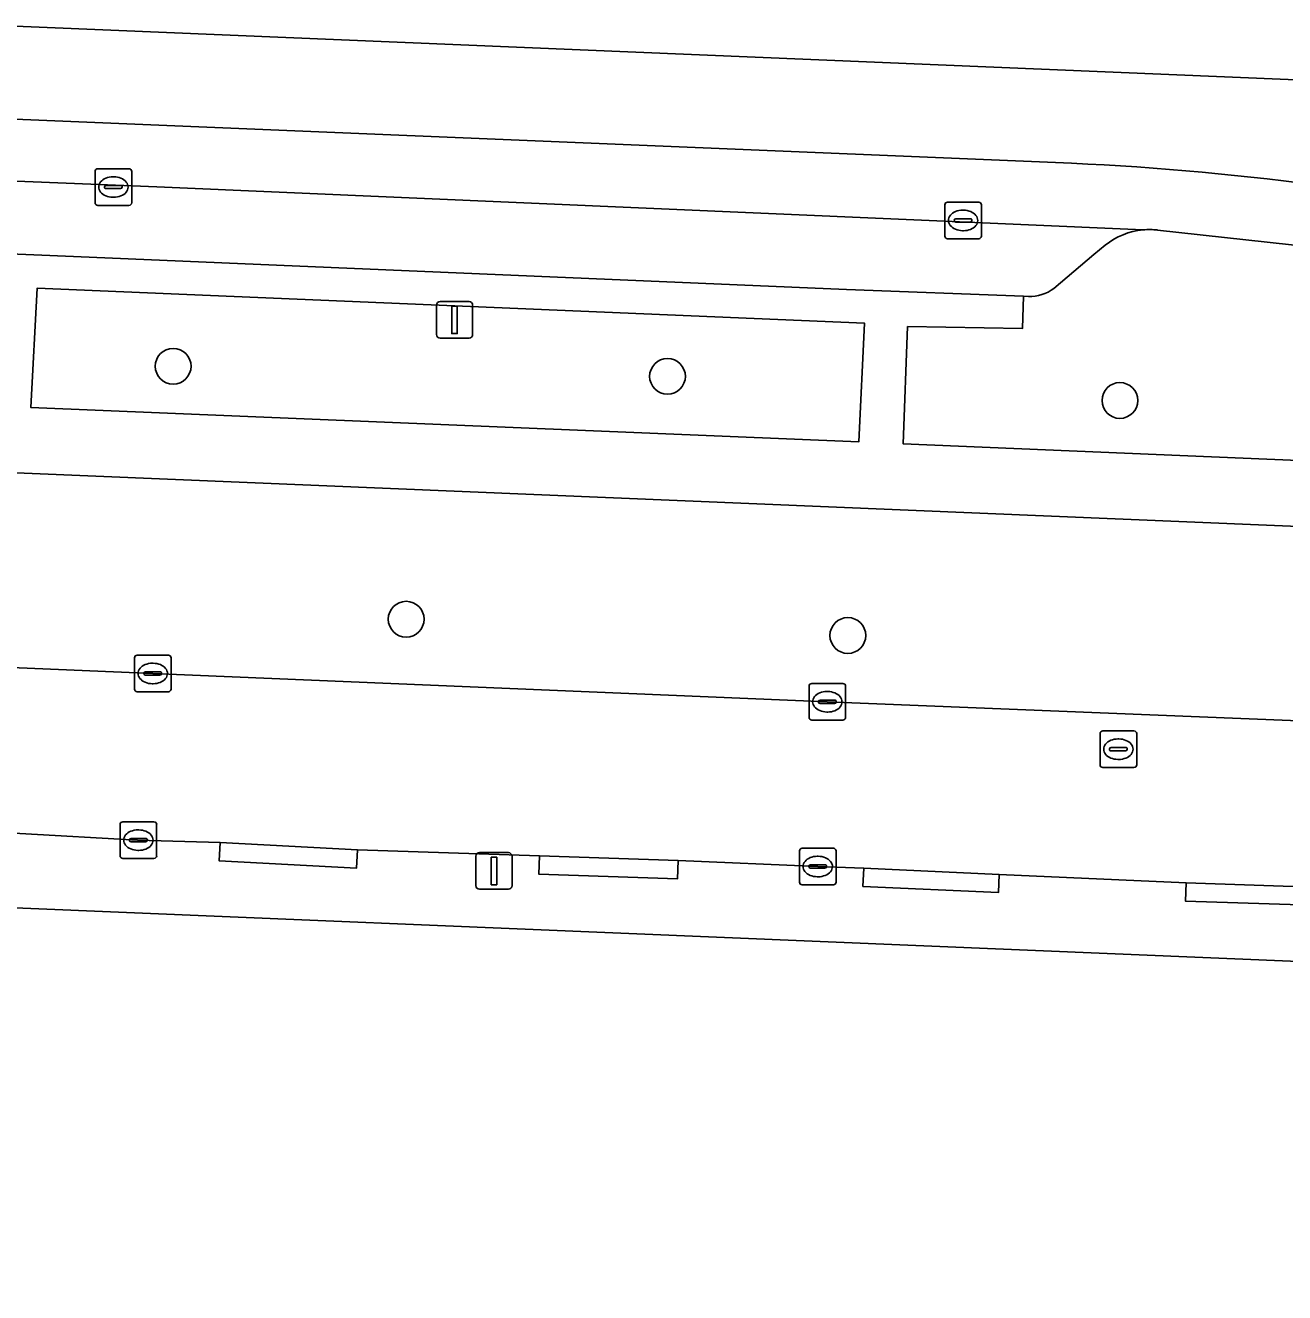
# Model space of a CAD drawing. Extents: x 160077 to 160948, y 386481 to 387498.
# Drawn here: x 160804.46 to 160838.89, y 386845.16 to 386879.8 of the extents above; entities that cross this region are included whole.
import ezdxf

# ---------------------------------------------------------------- set-up
doc = ezdxf.new("R2010")
doc.units = 0
for name, color, linetype in [('IMGEO_Boom', 7, 'Continuous'), ('IMGEO_Brandkraan', 7, 'Continuous'), ('IMGEO_Groenvoorziening', 7, 'Continuous'), ('IMGEO_Kolk', 7, 'Continuous'), ('IMGEO_Lichtmast', 7, 'Continuous'), ('IMGEO_Pand', 7, 'Continuous'), ('IMGEO_Parkeervlak_open', 7, 'Continuous'), ('IMGEO_Rijbaan_lokaal_gesloten', 7, 'Continuous'), ('IMGEO_Rijbaan_lokaal_open', 7, 'Continuous'), ('IMGEO_Voetpad_open', 7, 'Continuous')]:
    doc.layers.add(name, color=color, linetype=linetype)

msp = doc.modelspace()

# ---------------------------------------------------------------- linework, layer by layer
at = {"layer": 'IMGEO_Boom'}
for centre in [(160808.5, 386870.481), (160822.016, 386870.206), (160834.386, 386869.546), (160814.871, 386863.568), (160826.947, 386863.123)]:
    msp.add_circle(centre, 0.489, dxfattribs=at)
at = {"layer": 'IMGEO_Brandkraan'}
for p, q in [((160833.843, 386859.59), (160833.843, 386860.442)), ((160833.918, 386860.516), (160834.77, 386860.516)), ((160834.844, 386860.442), (160834.844, 386859.59)), ((160834.102, 386860.01), (160834.102, 386860.022)), ((160834.145, 386860.059), (160834.543, 386860.059)), ((160834.331, 386860.296), (160834.356, 386860.296)), ((160834.586, 386860.022), (160834.586, 386860.01)), ((160834.54, 386859.973), (160834.142, 386859.973)), ((160834.354, 386859.736), (160834.329, 386859.736)), ((160834.77, 386859.516), (160833.918, 386859.516))]:
    msp.add_line(p, q, dxfattribs=at)
for points in [[(160833.843, 386859.59), (160833.843, 386860.442)], [(160833.918, 386860.516), (160834.77, 386860.516)], [(160834.844, 386860.442), (160834.844, 386859.59)], [(160834.77, 386859.516), (160833.918, 386859.516)]]:
    msp.add_lwpolyline(points, dxfattribs=at)
for centre, radius, start, end in [((160833.92, 386860.44), 0.0765, 91.552, 178.448), ((160833.92, 386860.44), 0.0765, 91.552, 178.448), ((160834.768, 386860.44), 0.0765, 1.552, 88.448), ((160834.768, 386860.44), 0.0765, 1.552, 88.448), ((160834.142, 386860.019), 0.0403, 85.8775, 175.7526), ((160834.547, 386860.021), 0.0386, 1.7309, 96.639), ((160834.139, 386860.009), 0.0366, 178.938, 274.7102), ((160834.543, 386860.016), 0.043, 264.8664, 352.4533), ((160833.92, 386859.592), 0.0765, 181.552, 268.448), ((160833.92, 386859.592), 0.0765, 181.552, 268.448), ((160834.768, 386859.592), 0.0765, 271.552, 358.448), ((160834.768, 386859.592), 0.0765, 271.552, 358.448)]:
    msp.add_arc(centre, radius, start, end, dxfattribs=at)
for centre, major_axis, ratio, start_param, end_param in [((160834.33, 386860.016), (-0.387, 0.002), 0.722429, 4.712389, 7.853982), ((160834.355, 386860.016), (-0.39, 0.002), 0.717154, 1.570796, 4.712389)]:
    msp.add_ellipse(centre, major_axis=major_axis, ratio=ratio, start_param=start_param, end_param=end_param, dxfattribs=at)
at = {"layer": 'IMGEO_Groenvoorziening'}
for points in [[(160839.663, 386873.735), (160835.41, 386874.205)], [(160833.984, 386873.791), (160833.671, 386873.533), (160832.579, 386872.611)], [(160831.882, 386872.388), (160831.754, 386872.393), (160831.721, 386871.511), (160828.58, 386871.564), (160828.46, 386868.361), (160844.674, 386867.682), (160844.885, 386872.627)], [(160844.489, 386865.886), (160782.43, 386868.476)], [(160794.263, 386862.672), (160795.467, 386862.615), (160807.947, 386862.083), (160826.384, 386861.31), (160842.896, 386860.644), (160844.281, 386860.585), (160844.489, 386865.886)]]:
    msp.add_lwpolyline(points, dxfattribs=at)
msp.add_lwpolyline([(160827.403, 386871.657), (160804.778, 386872.614), (160804.608, 386869.355), (160827.243, 386868.415)], close=True, dxfattribs=at)
for centre, radius, start, end in [((160835.186, 386872.308), 1.909, 94.9995, 129.0413), ((160835.189, 386872.211), 2.007, 83.6881, 94.8428), ((160831.919, 386873.472), 1.085, 268.0315, 307.4519)]:
    msp.add_arc(centre, radius, start, end, dxfattribs=at)
at = {"layer": 'IMGEO_Kolk'}
for p, q in [((160806.365, 386874.953), (160806.365, 386875.805)), ((160806.44, 386875.879), (160807.292, 386875.879)), ((160806.853, 386875.659), (160806.878, 386875.659)), ((160807.366, 386875.805), (160807.366, 386874.953)), ((160806.624, 386875.373), (160806.624, 386875.385)), ((160807.062, 386875.336), (160806.664, 386875.336)), ((160806.667, 386875.422), (160807.065, 386875.422)), ((160807.108, 386875.385), (160807.108, 386875.373)), ((160806.876, 386875.099), (160806.851, 386875.099)), ((160829.672, 386874.967), (160830.524, 386874.967)), ((160807.292, 386874.879), (160806.44, 386874.879)), ((160829.597, 386874.041), (160829.597, 386874.893)), ((160830.085, 386874.747), (160830.11, 386874.747)), ((160830.598, 386874.893), (160830.598, 386874.041)), ((160829.856, 386874.461), (160829.856, 386874.473)), ((160830.294, 386874.424), (160829.896, 386874.424)), ((160829.899, 386874.51), (160830.297, 386874.51)), ((160830.34, 386874.473), (160830.34, 386874.461)), ((160830.524, 386873.967), (160829.672, 386873.967)), ((160830.108, 386874.187), (160830.083, 386874.187)), ((160807.442, 386861.659), (160807.442, 386862.511)), ((160807.517, 386862.585), (160808.369, 386862.585)), ((160808.443, 386862.511), (160808.443, 386861.659)), ((160807.744, 386862.128), (160808.142, 386862.128)), ((160807.93, 386862.365), (160807.955, 386862.365)), ((160807.701, 386862.079), (160807.701, 386862.091)), ((160808.139, 386862.042), (160807.741, 386862.042)), ((160807.953, 386861.805), (160807.928, 386861.805)), ((160808.185, 386862.091), (160808.185, 386862.079)), ((160825.96, 386861.811), (160826.812, 386861.811)), ((160808.369, 386861.585), (160807.517, 386861.585)), ((160825.885, 386860.885), (160825.885, 386861.737)), ((160826.373, 386861.591), (160826.398, 386861.591)), ((160826.886, 386861.737), (160826.886, 386860.885)), ((160826.144, 386861.305), (160826.144, 386861.317)), ((160826.582, 386861.268), (160826.184, 386861.268)), ((160826.187, 386861.354), (160826.585, 386861.354)), ((160826.628, 386861.317), (160826.628, 386861.305)), ((160826.812, 386860.811), (160825.96, 386860.811)), ((160826.396, 386861.031), (160826.371, 386861.031)), ((160807.048, 386857.104), (160807.048, 386857.956)), ((160807.123, 386858.03), (160807.975, 386858.03)), ((160808.049, 386857.956), (160808.049, 386857.104)), ((160807.536, 386857.81), (160807.561, 386857.81)), ((160807.307, 386857.524), (160807.307, 386857.536)), ((160807.745, 386857.487), (160807.347, 386857.487)), ((160807.35, 386857.573), (160807.748, 386857.573)), ((160807.559, 386857.25), (160807.534, 386857.25)), ((160807.791, 386857.536), (160807.791, 386857.524)), ((160825.699, 386857.309), (160826.551, 386857.309)), ((160807.975, 386857.03), (160807.123, 386857.03)), ((160825.624, 386856.383), (160825.624, 386857.235)), ((160826.112, 386857.089), (160826.137, 386857.089)), ((160826.625, 386857.235), (160826.625, 386856.383)), ((160825.883, 386856.803), (160825.883, 386856.815)), ((160826.321, 386856.766), (160825.923, 386856.766)), ((160825.926, 386856.852), (160826.324, 386856.852)), ((160826.367, 386856.815), (160826.367, 386856.803)), ((160826.551, 386856.309), (160825.699, 386856.309)), ((160826.135, 386856.529), (160826.11, 386856.529))]:
    msp.add_line(p, q, dxfattribs=at)
for points in [[(160806.365, 386874.953), (160806.365, 386875.805)], [(160806.44, 386875.879), (160807.292, 386875.879)], [(160807.366, 386875.805), (160807.366, 386874.953)], [(160829.672, 386874.967), (160830.524, 386874.967)], [(160807.292, 386874.879), (160806.44, 386874.879)], [(160829.597, 386874.041), (160829.597, 386874.893)], [(160830.598, 386874.893), (160830.598, 386874.041)], [(160830.524, 386873.967), (160829.672, 386873.967)], [(160807.442, 386861.659), (160807.442, 386862.511)], [(160807.517, 386862.585), (160808.369, 386862.585)], [(160808.443, 386862.511), (160808.443, 386861.659)], [(160825.96, 386861.811), (160826.812, 386861.811)], [(160808.369, 386861.585), (160807.517, 386861.585)], [(160825.885, 386860.885), (160825.885, 386861.737)], [(160826.886, 386861.737), (160826.886, 386860.885)], [(160826.812, 386860.811), (160825.96, 386860.811)], [(160807.048, 386857.104), (160807.048, 386857.956)], [(160807.123, 386858.03), (160807.975, 386858.03)], [(160808.049, 386857.956), (160808.049, 386857.104)], [(160825.699, 386857.309), (160826.551, 386857.309)], [(160807.975, 386857.03), (160807.123, 386857.03)], [(160825.624, 386856.383), (160825.624, 386857.235)], [(160826.625, 386857.235), (160826.625, 386856.383)], [(160826.551, 386856.309), (160825.699, 386856.309)]]:
    msp.add_lwpolyline(points, dxfattribs=at)
for centre, radius, start, end in [((160806.442, 386875.803), 0.0765, 91.552, 178.448), ((160806.442, 386875.803), 0.0765, 91.552, 178.448), ((160807.29, 386875.803), 0.0765, 1.552, 88.448), ((160807.29, 386875.803), 0.0765, 1.552, 88.448), ((160806.664, 386875.382), 0.0403, 85.8775, 175.7526), ((160806.661, 386875.372), 0.0366, 178.938, 274.7102), ((160807.065, 386875.379), 0.043, 264.8664, 352.4533), ((160807.069, 386875.384), 0.0386, 1.7309, 96.639), ((160806.442, 386874.955), 0.0765, 181.552, 268.448), ((160806.442, 386874.955), 0.0765, 181.552, 268.448), ((160807.29, 386874.955), 0.0765, 271.552, 358.448), ((160807.29, 386874.955), 0.0765, 271.552, 358.448), ((160829.674, 386874.891), 0.0765, 91.552, 178.448), ((160829.674, 386874.891), 0.0765, 91.552, 178.448), ((160830.522, 386874.891), 0.0765, 1.552, 88.448), ((160830.522, 386874.891), 0.0765, 1.552, 88.448), ((160829.896, 386874.47), 0.0403, 85.8775, 175.7526), ((160829.893, 386874.46), 0.0366, 178.938, 274.7102), ((160830.297, 386874.467), 0.043, 264.8664, 352.4533), ((160830.301, 386874.472), 0.0386, 1.7309, 96.639), ((160829.674, 386874.043), 0.0765, 181.552, 268.448), ((160829.674, 386874.043), 0.0765, 181.552, 268.448), ((160830.522, 386874.043), 0.0765, 271.552, 358.448), ((160830.522, 386874.043), 0.0765, 271.552, 358.448), ((160807.519, 386862.509), 0.0765, 91.552, 178.448), ((160807.519, 386862.509), 0.0765, 91.552, 178.448), ((160808.367, 386862.509), 0.0765, 1.552, 88.448), ((160808.367, 386862.509), 0.0765, 1.552, 88.448), ((160807.741, 386862.088), 0.0403, 85.8775, 175.7526), ((160808.146, 386862.09), 0.0386, 1.7309, 96.639), ((160807.738, 386862.078), 0.0366, 178.938, 274.7102), ((160808.142, 386862.085), 0.043, 264.8664, 352.4533), ((160825.962, 386861.735), 0.0765, 91.552, 178.448), ((160825.962, 386861.735), 0.0765, 91.552, 178.448), ((160826.81, 386861.735), 0.0765, 1.552, 88.448), ((160826.81, 386861.735), 0.0765, 1.552, 88.448), ((160807.519, 386861.661), 0.0765, 181.552, 268.448), ((160807.519, 386861.661), 0.0765, 181.552, 268.448), ((160808.367, 386861.661), 0.0765, 271.552, 358.448), ((160808.367, 386861.661), 0.0765, 271.552, 358.448), ((160826.184, 386861.314), 0.0403, 85.8775, 175.7526), ((160826.181, 386861.304), 0.0366, 178.938, 274.7102), ((160826.585, 386861.311), 0.043, 264.8664, 352.4533), ((160826.589, 386861.316), 0.0386, 1.7309, 96.639), ((160825.962, 386860.887), 0.0765, 181.552, 268.448), ((160825.962, 386860.887), 0.0765, 181.552, 268.448), ((160826.81, 386860.887), 0.0765, 271.552, 358.448), ((160826.81, 386860.887), 0.0765, 271.552, 358.448), ((160807.125, 386857.954), 0.0765, 91.552, 178.448), ((160807.125, 386857.954), 0.0765, 91.552, 178.448), ((160807.973, 386857.954), 0.0765, 1.552, 88.448), ((160807.973, 386857.954), 0.0765, 1.552, 88.448), ((160807.347, 386857.533), 0.0403, 85.8775, 175.7526), ((160807.344, 386857.523), 0.0366, 178.938, 274.7102), ((160807.748, 386857.53), 0.043, 264.8664, 352.4533), ((160807.752, 386857.535), 0.0386, 1.7309, 96.639), ((160825.701, 386857.233), 0.0765, 91.552, 178.448), ((160825.701, 386857.233), 0.0765, 91.552, 178.448), ((160826.549, 386857.233), 0.0765, 1.552, 88.448), ((160826.549, 386857.233), 0.0765, 1.552, 88.448), ((160807.125, 386857.106), 0.0765, 181.552, 268.448), ((160807.125, 386857.106), 0.0765, 181.552, 268.448), ((160807.973, 386857.106), 0.0765, 271.552, 358.448), ((160807.973, 386857.106), 0.0765, 271.552, 358.448), ((160825.923, 386856.812), 0.0403, 85.8775, 175.7526), ((160825.92, 386856.802), 0.0366, 178.938, 274.7102), ((160826.324, 386856.809), 0.043, 264.8664, 352.4533), ((160826.328, 386856.814), 0.0386, 1.7309, 96.639), ((160825.701, 386856.385), 0.0765, 181.552, 268.448), ((160825.701, 386856.385), 0.0765, 181.552, 268.448), ((160826.549, 386856.385), 0.0765, 271.552, 358.448), ((160826.549, 386856.385), 0.0765, 271.552, 358.448)]:
    msp.add_arc(centre, radius, start, end, dxfattribs=at)
for centre, major_axis, ratio, start_param, end_param in [((160806.852, 386875.379), (-0.387, 0.002), 0.722429, 4.712389, 7.853982), ((160806.877, 386875.379), (-0.39, 0.002), 0.717154, 1.570796, 4.712389), ((160830.084, 386874.467), (-0.387, 0.002), 0.722429, 4.712389, 7.853982), ((160830.109, 386874.467), (-0.39, 0.002), 0.717154, 1.570796, 4.712389), ((160807.929, 386862.085), (-0.387, 0.002), 0.722429, 4.712389, 7.853982), ((160807.954, 386862.085), (-0.39, 0.002), 0.717154, 1.570796, 4.712389), ((160826.372, 386861.311), (-0.387, 0.002), 0.722429, 4.712389, 7.853982), ((160826.397, 386861.311), (-0.39, 0.002), 0.717154, 1.570796, 4.712389), ((160807.535, 386857.53), (-0.387, 0.002), 0.722429, 4.712389, 7.853982), ((160807.56, 386857.53), (-0.39, 0.002), 0.717154, 1.570796, 4.712389), ((160826.111, 386856.809), (-0.387, 0.002), 0.722429, 4.712389, 7.853982), ((160826.136, 386856.809), (-0.39, 0.002), 0.717154, 1.570796, 4.712389)]:
    msp.add_ellipse(centre, major_axis=major_axis, ratio=ratio, start_param=start_param, end_param=end_param, dxfattribs=at)
at = {"layer": 'IMGEO_Lichtmast'}
for p, q in [((160815.699, 386871.35), (160815.699, 386872.15)), ((160815.699, 386872.15), (160815.699, 386871.35)), ((160815.799, 386872.25), (160816.589, 386872.25)), ((160816.589, 386872.25), (160815.799, 386872.25)), ((160816.689, 386872.15), (160816.689, 386871.35)), ((160816.689, 386871.35), (160816.689, 386872.15)), ((160816.589, 386871.25), (160815.799, 386871.25)), ((160815.799, 386871.25), (160816.589, 386871.25)), ((160816.776, 386856.288), (160816.776, 386857.088)), ((160816.776, 386857.088), (160816.776, 386856.288)), ((160816.876, 386857.188), (160817.666, 386857.188)), ((160817.666, 386857.188), (160816.876, 386857.188)), ((160817.766, 386857.088), (160817.766, 386856.288)), ((160817.766, 386856.288), (160817.766, 386857.088)), ((160817.666, 386856.188), (160816.876, 386856.188)), ((160816.876, 386856.188), (160817.666, 386856.188))]:
    msp.add_line(p, q, dxfattribs=at)
for points in [[(160816.119, 386872.125), (160816.269, 386872.125), (160816.269, 386871.375), (160816.119, 386871.375), (160816.119, 386872.125)], [(160817.196, 386857.063), (160817.346, 386857.063), (160817.346, 386856.313), (160817.196, 386856.313), (160817.196, 386857.063)]]:
    msp.add_lwpolyline(points, dxfattribs=at)
for centre, start, end in [((160815.799, 386872.15), 90, 180), ((160815.799, 386872.15), 90, 180), ((160816.589, 386872.15), 0, 90), ((160816.589, 386872.15), 360, 90), ((160815.799, 386871.35), 180, 270), ((160815.799, 386871.35), 180, 270), ((160816.589, 386871.35), 270, 0), ((160816.589, 386871.35), 270, 0), ((160816.876, 386857.088), 90, 180), ((160816.876, 386857.088), 90, 180), ((160817.666, 386857.088), 0, 90), ((160817.666, 386857.088), 360, 90), ((160816.876, 386856.288), 180, 270), ((160816.876, 386856.288), 180, 270), ((160817.666, 386856.288), 270, 0), ((160817.666, 386856.288), 270, 0)]:
    msp.add_arc(centre, 0.1, start, end, dxfattribs=at)
at = {"layer": 'IMGEO_Pand'}
msp.add_lwpolyline([(160845.158, 386853.967), (160782.797, 386856.574), (160782.828, 386857.927), (160782.842, 386858.512), (160780.433, 386858.625), (160780.416, 386858.269), (160780.332, 386856.553), (160774.661, 386856.79), (160745.381, 386858.016), (160745.313, 386856.078), (160749.383, 386855.909), (160749.175, 386851.713), (160752.686, 386851.593), (160752.638, 386850.372), (160752.384, 386843.984), (160844.785, 386840.233), (160844.857, 386842.066), (160844.95, 386844.455), (160850.448, 386844.276), (160850.772, 386851.46), (160850.783, 386851.708), (160845.292, 386851.952), (160845.343, 386853.959)], close=True, dxfattribs=at)
at = {"layer": 'IMGEO_Parkeervlak_open'}
for points in [[(160835.02, 386874.21), (160808.053, 386875.383), (160766.797, 386877.056)], [(160767.979, 386875.063), (160805.778, 386873.482), (160826.91, 386872.581), (160831.754, 386872.393), (160831.882, 386872.388)], [(160832.579, 386872.611), (160833.671, 386873.533), (160833.984, 386873.791)]]:
    msp.add_lwpolyline(points, dxfattribs=at)
for centre, radius, start, end in [((160835.186, 386872.308), 1.909, 94.9995, 129.0413), ((160831.919, 386873.472), 1.085, 268.0315, 307.4519)]:
    msp.add_arc(centre, radius, start, end, dxfattribs=at)
at = {"layer": 'IMGEO_Rijbaan_lokaal_gesloten'}
for points in [[(160863.663, 386879.082), (160862.969, 386879.116), (160846.402, 386879.771), (160846.162, 386879.773), (160839.174, 386880.052), (160837.108, 386880.156), (160768.112, 386883.095), (160751.946, 386883.602), (160748.785, 386883.77), (160748.715, 386882.113), (160851.814, 386877.783), (160863.542, 386877.585)], [(160748.555, 386879.546), (160748.445, 386877.793), (160751.613, 386877.745), (160766.797, 386877.056), (160808.053, 386875.383), (160835.02, 386874.21)], [(160833.059, 386876.029), (160748.555, 386879.546)], [(160835.41, 386874.205), (160839.663, 386873.735)]]:
    msp.add_lwpolyline(points, dxfattribs=at)
for centre, radius, start, end in [((160829.505, 386797.796), 78.314, 76.9237, 87.3987), ((160835.189, 386872.211), 2.007, 83.6881, 94.8428)]:
    msp.add_arc(centre, radius, start, end, dxfattribs=at)
at = {"layer": 'IMGEO_Rijbaan_lokaal_open'}
for points in [[(160748.715, 386882.113), (160748.555, 386879.546), (160833.059, 386876.029)], [(160851.493, 386873.373), (160851.814, 386877.783), (160748.715, 386882.113)], [(160845.013, 386860.554), (160844.281, 386860.585), (160842.896, 386860.644), (160826.384, 386861.31), (160807.947, 386862.083), (160795.467, 386862.615), (160794.263, 386862.672)], [(160791.607, 386858.288), (160795.299, 386858.066), (160795.554, 386858.115), (160800.607, 386857.892), (160804.309, 386857.707), (160807.526, 386857.532), (160809.784, 386857.464), (160813.54, 386857.267), (160818.517, 386857.099), (160822.304, 386856.971), (160826.122, 386856.81), (160827.383, 386856.764), (160831.085, 386856.595), (160836.193, 386856.363), (160839.914, 386856.239), (160843.199, 386856.16), (160844.783, 386856.105), (160845.013, 386860.554)]]:
    msp.add_lwpolyline(points, dxfattribs=at)
msp.add_arc((160829.505, 386797.796), 78.314, 76.9237, 87.3987, dxfattribs=at)
at = {"layer": 'IMGEO_Voetpad_open'}
for points in [[(160851.35, 386865.605), (160851.431, 386867.432), (160851.651, 386870.846), (160850.233, 386871.015), (160848.582, 386871.284), (160845.662, 386872.384), (160845.412, 386867.651), (160844.674, 386867.682), (160828.46, 386868.361), (160828.58, 386871.564), (160831.721, 386871.511), (160831.754, 386872.393), (160826.91, 386872.581), (160805.778, 386873.482), (160767.979, 386875.063)], [(160782.43, 386868.476), (160844.489, 386865.886), (160845.327, 386865.851), (160845.273, 386864.567), (160845.143, 386860.624)], [(160783.432, 386859.807), (160783.831, 386859.867), (160782.828, 386857.927), (160782.797, 386856.574), (160845.158, 386853.967), (160845.343, 386853.959), (160845.292, 386851.952), (160850.783, 386851.708), (160860.611, 386851.265), (160860.786, 386855.309)], [(160839.898, 386855.74), (160836.177, 386855.864), (160836.193, 386856.363), (160831.085, 386856.595), (160831.063, 386856.096), (160827.361, 386856.265), (160827.383, 386856.764), (160826.122, 386856.81), (160822.304, 386856.971), (160822.288, 386856.472), (160818.501, 386856.599), (160818.517, 386857.099), (160813.54, 386857.267), (160813.514, 386856.768), (160809.758, 386856.965), (160809.784, 386857.464), (160807.526, 386857.532), (160804.309, 386857.707)]]:
    msp.add_lwpolyline(points, dxfattribs=at)
for points in [[(160827.243, 386868.415), (160804.608, 386869.355), (160804.778, 386872.614), (160827.403, 386871.657)], [(160809.784, 386857.464), (160809.758, 386856.965), (160813.514, 386856.768), (160813.54, 386857.267)], [(160822.304, 386856.971), (160818.517, 386857.099), (160818.501, 386856.599), (160822.288, 386856.472)], [(160831.085, 386856.595), (160827.383, 386856.764), (160827.361, 386856.265), (160831.063, 386856.096)], [(160839.914, 386856.239), (160836.193, 386856.363), (160836.177, 386855.864), (160839.898, 386855.74)]]:
    msp.add_lwpolyline(points, close=True, dxfattribs=at)

doc.saveas('drawing.dxf')
